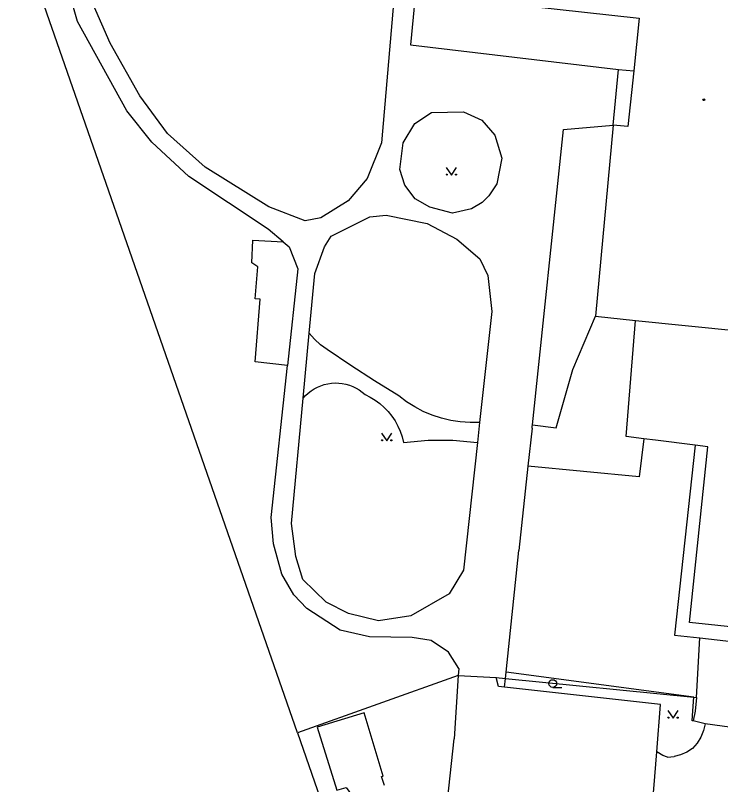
# Model space of a CAD drawing. Extents: x -596229 to -595156, y -1161237 to -1159376.
# Drawn here: x -595396.8 to -595327.9, y -1160544.6 to -1160469.6 of the extents above; entities that cross this region are included whole.
import ezdxf

# ---------------------------------------------------------------- set-up
doc = ezdxf.new("R2010")
doc.units = 0
for name, color, linetype in [('Level 36', 7, 'Continuous'), ('Level 39', 7, 'Continuous'), ('Specificka linie pasportu komunikaci', 7, 'Continuous'), ('TM - budovy zdene_ betonove - VP', 7, 'Continuous'), ('TM - chodniky - VP', 7, 'Continuous'), ('TM - komunikace - VP', 7, 'Continuous'), ('TM - letecke snimky - pomocna linie', 7, 'Continuous'), ('TM - rozhrani ploch obecne - VP', 7, 'Continuous')]:
    doc.layers.add(name, color=color, linetype=linetype)

msp = doc.modelspace()

# ---------------------------------------------------------------- linework, layer by layer
at = {"layer": 'Level 36'}
msp.add_line((-595344.31, -1160535.105), (-595343.435, -1160535.105), dxfattribs=at)
for points in [[(-595354.71, -1160484.39), (-595354.21, -1160485.14), (-595353.71, -1160484.39)], [(-595361.02, -1160510.31), (-595360.52, -1160511.06), (-595360.02, -1160510.31)], [(-595333.07, -1160537.36), (-595332.57, -1160538.11), (-595332.07, -1160537.36)]]:
    msp.add_lwpolyline(points, dxfattribs=at)
for centre, radius in [((-595354.66, -1160485.09), 0.05), ((-595353.761, -1160485.09), 0.05), ((-595360.97, -1160511.01), 0.05), ((-595360.071, -1160511.01), 0.05), ((-595344.31, -1160534.73), 0.375), ((-595333.02, -1160538.06), 0.05), ((-595332.121, -1160538.06), 0.05)]:
    msp.add_circle(centre, radius, dxfattribs=at)
at = {"layer": 'Level 39'}
for radius in [0.09, 0.0398]:
    msp.add_circle((-595329.56, -1160477.79), radius, dxfattribs=at)
at = {"layer": 'Specificka linie pasportu komunikaci'}
for points in [[(-595330.3, -1160536.09), (-595329.95, -1160530.28)], [(-595353.54, -1160533.96), (-595349.84, -1160534.14)], [(-595349.84, -1160534.14), (-595348.93, -1160534.23)], [(-595349.62, -1160535.02), (-595349.84, -1160534.14)], [(-595348.93, -1160534.23), (-595330.54, -1160536.07)], [(-595349.02, -1160535.1), (-595349.62, -1160535.02)], [(-595334.67, -1160547.79), (-595334.16, -1160541.4)]]:
    msp.add_lwpolyline(points, dxfattribs=at)
at = {"layer": 'TM - budovy zdene_ betonove - VP'}
for points in [[(-595354.27, -1160467.78), (-595335.88, -1160469.84)], [(-595335.88, -1160469.84), (-595336.41, -1160474.97)], [(-595336.41, -1160474.97), (-595337, -1160480.39)], [(-595338.42, -1160480.27), (-595340.15, -1160498.9)], [(-595337, -1160480.39), (-595338.42, -1160480.27)], [(-595340.15, -1160498.9), (-595336.23, -1160499.33)], [(-595337.14, -1160510.64), (-595336.23, -1160499.33)], [(-595336.23, -1160499.33), (-595326.22, -1160500.33)], [(-595335.41, -1160510.86), (-595337.14, -1160510.64)], [(-595334.29, -1160511), (-595335.41, -1160510.86)], [(-595330.41, -1160511.49), (-595334.29, -1160511)], [(-595329.17, -1160511.64), (-595330.41, -1160511.49)], [(-595330.96, -1160528.79), (-595329.17, -1160511.64)], [(-595323.3, -1160529.59), (-595330.96, -1160528.79)]]:
    msp.add_lwpolyline(points, dxfattribs=at)
at = {"layer": 'TM - chodniky - VP'}
for points in [[(-595370.63, -1160491.64), (-595372.08, -1160490.41), (-595379.84, -1160485.28), (-595383.46, -1160481.94), (-595385.9, -1160478.86), (-595390.72, -1160470.15), (-595392.59, -1160463.56), (-595392.78, -1160460.9), (-595390.93, -1160452.97), (-595389.59, -1160450.65), (-595388.33, -1160449.34), (-595386.21, -1160448.16), (-595333.93, -1160454.33)], [(-595372.03, -1160488.25), (-595378.23, -1160484.36), (-595381.91, -1160481.07), (-595384.62, -1160477.42), (-595387.51, -1160472.28), (-595389.96, -1160466.67), (-595391.15, -1160459.8), (-595389.9, -1160454.33), (-595388.98, -1160452.43), (-595387.5, -1160450.68), (-595385.78, -1160449.62), (-595360.84, -1160452.79), (-595359.86, -1160453.63), (-595358.82, -1160456.28), (-595361.03, -1160481.99), (-595362.43, -1160485.48), (-595364.3, -1160487.66), (-595366.94, -1160489.31), (-595368.47, -1160489.61), (-595372.03, -1160488.25)], [(-595334.12, -1160456.18), (-595353.58, -1160454.27), (-595354.86, -1160454.81), (-595355.7, -1160455.39), (-595356.42, -1160456.21), (-595356.69, -1160456.87), (-595358.19, -1160472.45), (-595337.91, -1160474.84)], [(-595338.42, -1160480.27), (-595337.91, -1160474.84)], [(-595349.77, -1160486), (-595350.54, -1160487.17), (-595351.19, -1160487.82), (-595352.26, -1160488.44), (-595354.09, -1160488.86), (-595356.33, -1160488.28), (-595357.76, -1160487.46), (-595358.75, -1160486.13), (-595359.24, -1160484.58), (-595358.93, -1160482), (-595357.77, -1160480.12), (-595356.14, -1160479.05), (-595353.02, -1160478.96), (-595351.24, -1160479.78), (-595349.96, -1160481.26), (-595349.28, -1160483.48), (-595349.77, -1160486)], [(-595346.3, -1160509.5), (-595343.27, -1160480.68), (-595338.42, -1160480.27)], [(-595368.09, -1160500.56), (-595367.55, -1160494.74), (-595366.6, -1160492.14), (-595365.93, -1160491.11), (-595362.17, -1160489.2), (-595360.59, -1160489.04), (-595356.59, -1160489.86), (-595353.69, -1160491.4), (-595351.44, -1160493.31), (-595350.65, -1160494.92), (-595350.26, -1160498.45), (-595351.45, -1160509.26)], [(-595370.63, -1160491.64), (-595370.03, -1160492.15), (-595369.21, -1160494.29), (-595370.21, -1160503.72)], [(-595368.69, -1160506.91), (-595368.09, -1160500.56)], [(-595353.49, -1160533.26), (-595354.49, -1160531.67), (-595356.18, -1160530.52), (-595358.05, -1160530.25), (-595362.21, -1160530.19), (-595365.07, -1160529.51), (-595368.33, -1160527.41), (-595369.58, -1160526.09), (-595370.75, -1160524.07), (-595371.56, -1160521.11), (-595371.79, -1160518.55), (-595370.21, -1160503.72)], [(-595358.16, -1160528.13), (-595361.34, -1160528.61), (-595364.25, -1160527.89), (-595366.44, -1160526.79), (-595368.7, -1160524.58), (-595369.39, -1160522.35), (-595369.83, -1160519.12), (-595368.69, -1160506.91)], [(-595351.45, -1160509.26), (-595351.67, -1160511.21)], [(-595346.34, -1160509.82), (-595346.74, -1160513.53)], [(-595346.34, -1160509.82), (-595346.31, -1160509.63), (-595346.3, -1160509.5)], [(-595351.67, -1160511.21), (-595353.04, -1160523.66), (-595354.43, -1160525.97), (-595358.16, -1160528.13)], [(-595346.74, -1160513.53), (-595347.62, -1160521.74)], [(-595348.86, -1160533.62), (-595347.62, -1160521.74)], [(-595353.49, -1160533.26), (-595353.54, -1160533.96)], [(-595353.54, -1160533.96), (-595353.94, -1160540.11)], [(-595348.93, -1160534.23), (-595348.86, -1160533.62)], [(-595349.02, -1160535.1), (-595348.93, -1160534.23)], [(-595334.16, -1160541.4), (-595333.8, -1160536.79), (-595349.02, -1160535.1)], [(-595354.58, -1160546.14), (-595353.94, -1160540.11)]]:
    msp.add_lwpolyline(points, dxfattribs=at)
at = {"layer": 'TM - komunikace - VP'}
for points in [[(-595329.44, -1160538.65), (-595329.61, -1160539.32), (-595329.87, -1160539.96), (-595330.23, -1160540.54), (-595330.68, -1160541.07)], [(-595321.54, -1160539.74), (-595323.76, -1160539.44), (-595329.44, -1160538.65)], [(-595333.12, -1160541.92), (-595333.58, -1160541.76), (-595334.16, -1160541.4)], [(-595330.68, -1160541.07), (-595331.24, -1160541.41), (-595331.84, -1160541.67), (-595332.47, -1160541.84)], [(-595333.12, -1160541.92), (-595332.47, -1160541.84)]]:
    msp.add_lwpolyline(points, dxfattribs=at)
at = {"layer": 'TM - letecke snimky - pomocna linie'}
for points in [[(-595369.22, -1160539.54), (-595404.84, -1160437.5)], [(-595346.3, -1160509.5), (-595343.98, -1160509.78), (-595342.36, -1160504.11), (-595340.15, -1160498.9)], [(-595366.34, -1160502.16), (-595366.97, -1160501.68), (-595367.56, -1160501.15), (-595368.09, -1160500.56)], [(-595359.33, -1160506.66), (-595361.71, -1160505.22), (-595364.04, -1160503.72), (-595366.34, -1160502.16)], [(-595368.69, -1160506.91), (-595368.45, -1160506.65), (-595368.19, -1160506.4), (-595367.91, -1160506.19), (-595367.61, -1160505.99), (-595367.29, -1160505.82), (-595366.96, -1160505.68), (-595366.62, -1160505.57), (-595366.28, -1160505.49), (-595365.92, -1160505.44), (-595365.57, -1160505.41), (-595365.21, -1160505.42), (-595364.86, -1160505.46), (-595364.51, -1160505.53), (-595364.16, -1160505.63), (-595363.83, -1160505.75), (-595363.51, -1160505.91), (-595363.2, -1160506.09), (-595362.91, -1160506.3), (-595362.64, -1160506.53)], [(-595362.64, -1160506.53), (-595362.13, -1160506.79), (-595361.65, -1160507.08), (-595361.19, -1160507.42), (-595360.77, -1160507.8), (-595360.38, -1160508.21), (-595360.02, -1160508.65), (-595359.7, -1160509.12), (-595359.43, -1160509.62), (-595359.2, -1160510.13), (-595359.01, -1160510.67), (-595358.87, -1160511.22)], [(-595351.45, -1160509.26), (-595352.39, -1160509.28), (-595353.34, -1160509.22), (-595354.27, -1160509.08), (-595355.19, -1160508.86), (-595356.09, -1160508.57), (-595356.96, -1160508.2), (-595357.79, -1160507.75), (-595358.58, -1160507.24), (-595359.33, -1160506.66)], [(-595358.87, -1160511.22), (-595356.47, -1160510.99), (-595354.07, -1160510.98), (-595351.67, -1160511.21)], [(-595335.41, -1160510.86), (-595335.88, -1160514.57), (-595346.74, -1160513.53)], [(-595353.54, -1160533.96), (-595369.22, -1160539.54)], [(-595360.74, -1160544.69), (-595361.02, -1160543.81), (-595360.88, -1160543.75), (-595362.72, -1160537.6), (-595367.32, -1160539), (-595365.38, -1160545.14), (-595364.48, -1160544.86), (-595362.41, -1160547.72), (-595361.41, -1160547.9)], [(-595369.22, -1160539.54), (-595361.51, -1160561.76)]]:
    msp.add_lwpolyline(points, dxfattribs=at)
at = {"layer": 'TM - rozhrani ploch obecne - VP'}
for points in [[(-595337.91, -1160474.84), (-595336.41, -1160474.97)], [(-595370.21, -1160503.72), (-595373.37, -1160503.36), (-595372.86, -1160497.25), (-595373.37, -1160497.2), (-595373.11, -1160494.08), (-595373.69, -1160493.69), (-595373.58, -1160491.5), (-595370.63, -1160491.64)], [(-595330.41, -1160511.49), (-595332.42, -1160530)], [(-595332.42, -1160530), (-595329.95, -1160530.28)], [(-595329.95, -1160530.28), (-595323.5, -1160531.02)], [(-595330.54, -1160536.07), (-595348.86, -1160533.62)], [(-595330.61, -1160538.38), (-595330.71, -1160538.37), (-595330.64, -1160537.4), (-595330.54, -1160536.07)], [(-595330.3, -1160536.09), (-595330.4, -1160537.42), (-595330.61, -1160538.38)], [(-595330.54, -1160536.07), (-595330.3, -1160536.09)], [(-595329.44, -1160538.65), (-595330.61, -1160538.38)]]:
    msp.add_lwpolyline(points, dxfattribs=at)

doc.saveas('drawing.dxf')
